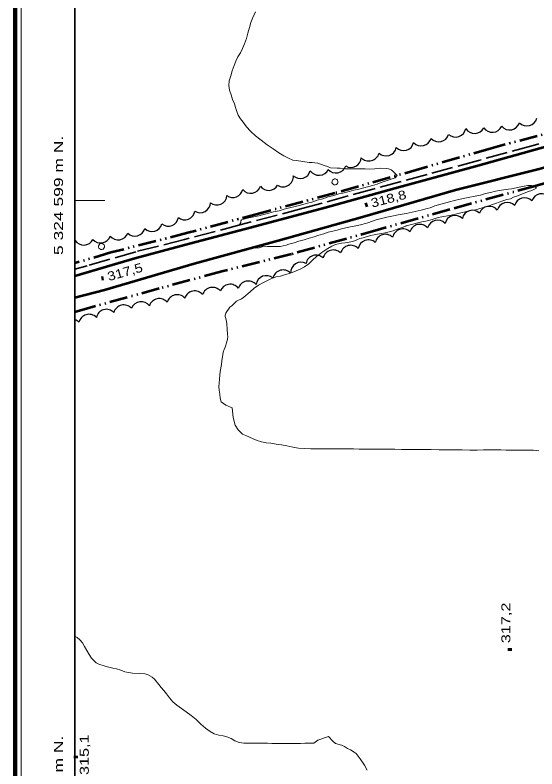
# Model space of a CAD drawing. Extents: x 240591 to 242335, y 5323482 to 5326937.
# Drawn here: x 240590.8 to 240765, y 5324410.4 to 5324661.9 of the extents above; entities that cross this region are included whole.
import ezdxf
from ezdxf.enums import TextEntityAlignment as Align

# ---------------------------------------------------------------- set-up
doc = ezdxf.new("R2010")
doc.units = 0
doc.header["$LTSCALE"] = 1.2
doc.linetypes.add('DASH_DOUBLE_DOT', pattern=[9.2, 5, -1.2, 0.3, -1.2, 0.3, -1.2])
doc.linetypes.add('LONG_DASHED', pattern=[7.5, 6, -1.5])
for name, color, linetype, lineweight in [('2', 7, 'Continuous', 13), ('21', 7, 'Continuous', 53), ('3', 7, 'Continuous', 140), ('36', 7, 'Continuous', 13), ('4', 7, 'DASH_DOUBLE_DOT', 53), ('44', 7, 'Continuous', 25), ('60', 7, 'Continuous', 35), ('61', 7, 'Continuous', 13)]:
    doc.layers.add(name, color=color, linetype=linetype, lineweight=lineweight)

msp = doc.modelspace()

# ---------------------------------------------------------------- linework, layer by layer
at = {"layer": '2', "linetype": 'LONG_DASHED'}
for points in [[(240688.9, 5324612.7), (240686.8, 5324613), (240684.7, 5324613.3), (240683.5, 5324613.5), (240682.1, 5324614.1), (240680.5, 5324614.9), (240678.8, 5324615.9), (240676.9, 5324617.2), (240674.9, 5324618.6), (240672.9, 5324620.1), (240671, 5324621.6), (240669.4, 5324623.1), (240668, 5324624.6), (240666.9, 5324626.1), (240666, 5324627.3), (240665.3, 5324628.5), (240664.8, 5324629.7), (240664.4, 5324631), (240664, 5324632.3), (240663.4, 5324633.7), (240662.9, 5324635.2), (240662.4, 5324636.8), (240662.1, 5324638.4), (240662.3, 5324639.9), (240662.8, 5324641.6), (240663.3, 5324643.3), (240663.9, 5324645), (240664.5, 5324646.5), (240665.2, 5324647.9), (240666, 5324649.3), (240666.7, 5324650.7), (240667.4, 5324652.3), (240668, 5324654), (240668.5, 5324655.8), (240669, 5324657.7), (240669.5, 5324659.4), (240670.2, 5324661.1), (240671, 5324662.9)], [(240659.3, 5324542.9), (240659.7, 5324545.3), (240659.8, 5324546.5), (240660.1, 5324548.6), (240660.3, 5324549.4), (240660.6, 5324550.3), (240660.9, 5324551.1), (240661.5, 5324552.9), (240661.7, 5324553.8), (240661.8, 5324554.5), (240661.7, 5324555.4), (240661.6, 5324557.1), (240661.5, 5324558.8), (240661.4, 5324559.6), (240661.1, 5324560.6), (240660.9, 5324561.3), (240660.9, 5324561.8), (240661.1, 5324562.4), (240661.5, 5324563), (240662, 5324563.7), (240662.5, 5324564.4), (240663.1, 5324564.9), (240663.5, 5324565.2), (240664.7, 5324566.4), (240665.2, 5324566.6)], [(240765.6, 5324516.5), (240763.8, 5324516.7), (240762, 5324516.7), (240760.2, 5324516.7), (240758.4, 5324516.7), (240756.6, 5324516.7), (240754.7, 5324516.7), (240752.9, 5324516.8), (240751, 5324516.8), (240749.2, 5324516.8), (240747.1, 5324516.8), (240745, 5324516.7), (240742.6, 5324516.7), (240740, 5324516.8), (240737.4, 5324516.8), (240734.9, 5324516.8), (240732.3, 5324516.8), (240729.7, 5324516.9), (240727.1, 5324516.9), (240724.6, 5324516.9), (240722.1, 5324516.9), (240719.8, 5324516.9), (240717.6, 5324517), (240715.4, 5324517), (240713.4, 5324517), (240711.4, 5324517), (240709.4, 5324517), (240707.5, 5324517), (240705.6, 5324517), (240703.7, 5324517.1), (240701.8, 5324517.1), (240699.8, 5324517.1), (240697.9, 5324517.1), (240695.8, 5324517.1), (240693.8, 5324517.1), (240691.6, 5324517.2), (240689.5, 5324517.2), (240687.5, 5324517.3), (240685.4, 5324517.4), (240683.5, 5324517.7), (240681.5, 5324518.1), (240679.7, 5324518.5), (240677.9, 5324518.7), (240676.2, 5324519), (240674.6, 5324519.2), (240673.1, 5324519.5), (240671.6, 5324519.9), (240670.3, 5324520.5), (240669, 5324521), (240667.8, 5324521.6), (240666.7, 5324522), (240665.3, 5324523.5), (240664.3, 5324525.1), (240663.6, 5324527.6), (240663.3, 5324530.8), (240661.1, 5324531.7), (240659.6, 5324532.8), (240659.3, 5324534.1), (240659.1, 5324535.4), (240658.9, 5324536.7), (240658.8, 5324537.9), (240658.9, 5324539.1), (240659, 5324540.4), (240659.1, 5324541.7), (240659.3, 5324542.9)], [(240699.7, 5324418.3), (240697.7, 5324418.8), (240696.9, 5324419.6), (240695.4, 5324421.2), (240691.8, 5324420), (240690.5, 5324418.9), (240688.9, 5324418.9), (240687.5, 5324418.9), (240686.1, 5324418.8), (240684.8, 5324418.8), (240683.7, 5324418.8), (240681.5, 5324418.8), (240679.1, 5324418.8), (240677.8, 5324418.8), (240676.5, 5324418.8), (240675.1, 5324418.9), (240673.7, 5324418.9), (240672.1, 5324418.9), (240670.5, 5324418.9), (240668.8, 5324418.9), (240667.2, 5324419), (240665.6, 5324419.2), (240664.2, 5324419.7), (240662.9, 5324420.5), (240661.5, 5324421.1), (240660.2, 5324421.4), (240658.8, 5324421.6), (240657.3, 5324422.1), (240655.9, 5324422.9), (240654.4, 5324424), (240652.8, 5324425.3), (240651.2, 5324426.8), (240649.6, 5324428.2), (240647.9, 5324429.4), (240646.3, 5324430.5), (240644.8, 5324431.6), (240643.5, 5324432.8), (240642.3, 5324434.1), (240641.3, 5324435.4), (240640.4, 5324436.5), (240639.6, 5324437.5), (240638.8, 5324438.5), (240637.3, 5324440.3), (240636.6, 5324441), (240635, 5324441.9), (240634.1, 5324442.1), (240632.2, 5324442.2), (240630, 5324442.3), (240628.7, 5324442.5), (240627.4, 5324442.8), (240626.1, 5324443.3), (240624.7, 5324443.7), (240623.4, 5324444), (240622.1, 5324444.3), (240620.9, 5324444.6), (240618.8, 5324445.3), (240617.9, 5324445.8), (240616.3, 5324447.3), (240615.5, 5324448.5), (240614.8, 5324449.9), (240614, 5324451.2), (240613.3, 5324452.4), (240612.4, 5324453.4), (240611.5, 5324454.2), (240610.8, 5324454.6)], [(240708.3, 5324409.9), (240707.4, 5324411.6), (240706, 5324413.7), (240705.3, 5324414.6), (240704.6, 5324415.5), (240704, 5324416), (240702.8, 5324416.7), (240701.8, 5324417.2), (240700.8, 5324417.8), (240699.7, 5324418.3)]]:
    msp.add_lwpolyline(points, dxfattribs=at)
at = {"layer": '2'}
for points in [[(240712.8, 5324610.8), (240710.8, 5324610.6), (240709.1, 5324610.5), (240707.6, 5324610.6), (240706.2, 5324610.6), (240704.2, 5324610.6), (240702.4, 5324610.6), (240701, 5324610.6), (240699.3, 5324610.8), (240698.3, 5324610.8), (240696.1, 5324610.9), (240695.1, 5324611.3), (240694, 5324611.7), (240691.8, 5324612.5), (240690.9, 5324612.6), (240690, 5324612.7), (240688.9, 5324612.7), (240688.9, 5324612.7)], [(240713, 5324606), (240717.7, 5324607.6), (240718.3, 5324608.3), (240718, 5324608.7), (240717.6, 5324609.1), (240716.8, 5324609.9), (240716.3, 5324610.2), (240715.4, 5324610.6), (240714.8, 5324610.7), (240712.8, 5324610.8)], [(240700.6, 5324602.6), (240702.3, 5324603), (240703.9, 5324603.4), (240705.5, 5324603.8), (240710.1, 5324605), (240711.6, 5324605.5), (240713, 5324606), (240713, 5324606)], [(240666.4, 5324593.6), (240667.2, 5324593.8), (240668.8, 5324594.2), (240670.5, 5324594.5), (240672.1, 5324594.9), (240673.8, 5324595.3), (240675.5, 5324595.8), (240677.1, 5324596.2), (240678.9, 5324596.6), (240680.6, 5324597.1), (240682.4, 5324597.5), (240684.3, 5324598), (240686.1, 5324598.5), (240687.9, 5324599), (240689.8, 5324599.5), (240691.6, 5324600.1), (240693.5, 5324600.6), (240695.3, 5324601.2), (240697.2, 5324601.7), (240698.9, 5324602.2), (240700.6, 5324602.6)], [(240721.3, 5324591.5), (240726.6, 5324592.9), (240727.9, 5324593.1), (240729.2, 5324593.4), (240730.3, 5324593.8), (240732, 5324594.3), (240733.2, 5324594.5), (240735.8, 5324595), (240737.8, 5324595.4), (240740, 5324596), (240743, 5324596.7), (240744.5, 5324596.9), (240746.7, 5324597.5), (240748.2, 5324598), (240751.1, 5324599), (240753.6, 5324599.9), (240754.9, 5324600.3), (240756.1, 5324600.6), (240757.2, 5324601.1), (240758.3, 5324601.5), (240760.7, 5324602.4), (240762.2, 5324603), (240763.3, 5324603.3), (240764.8, 5324604.1), (240764.4, 5324604.6), (240763.9, 5324604.9), (240763.2, 5324605), (240761.9, 5324605), (240760.7, 5324604.8), (240759, 5324604.4), (240756.5, 5324603.9), (240755.5, 5324603.8), (240753.1, 5324603.4), (240751.1, 5324603.1), (240749.5, 5324602.7), (240747.8, 5324602.3), (240746.1, 5324601.8), (240744.4, 5324601.5), (240742, 5324601), (240739.4, 5324600.4), (240737.5, 5324600), (240735.8, 5324599.6), (240732.9, 5324598.8), (240730.9, 5324598.2), (240729.3, 5324597.6), (240728.3, 5324597.3), (240726.3, 5324596.8), (240723.3, 5324596.1), (240721.3, 5324595.7), (240718.7, 5324595.2), (240717.1, 5324594.9), (240714.9, 5324594.4), (240712.7, 5324593.9), (240711.3, 5324593.6), (240708.5, 5324592.6)], [(240665.6, 5324591.8), (240666.1, 5324592.7), (240666.2, 5324593.2), (240666.4, 5324593.6)], [(240708.5, 5324592.6), (240707.8, 5324592.3), (240706.1, 5324591.9), (240704.5, 5324591.6), (240702.8, 5324591.2), (240701.2, 5324590.9), (240699.7, 5324590.5), (240698.3, 5324590.1), (240696.8, 5324589.8), (240695.3, 5324589.4), (240693.8, 5324588.9), (240692.2, 5324588.4), (240690.6, 5324587.9), (240688.9, 5324587.4), (240687.3, 5324586.9), (240685.5, 5324586.4), (240683.9, 5324585.9), (240682.2, 5324585.4), (240681.3, 5324585.1)], [(240665.2, 5324566.6), (240666.4, 5324567.2), (240667.1, 5324567.7), (240669.3, 5324569.5), (240670.6, 5324570.7), (240672, 5324571.7), (240673.5, 5324572.5), (240675, 5324573.3), (240676.4, 5324574), (240677.9, 5324574.5), (240679.4, 5324574.8), (240680.7, 5324575.2), (240682, 5324575.5), (240683.3, 5324576), (240684.6, 5324576.5), (240686, 5324577.1), (240687.4, 5324577.9), (240688.8, 5324578.9), (240690.1, 5324580.1), (240691.4, 5324581.3), (240692.7, 5324582.3), (240694, 5324583.2), (240695.2, 5324584), (240696.5, 5324584.8), (240697.7, 5324585.3), (240698.7, 5324585.6), (240699.7, 5324585.8), (240701, 5324585.9), (240702.3, 5324586.1), (240703.4, 5324586.3), (240704.1, 5324586.6), (240704.9, 5324586.9), (240705.9, 5324587.3), (240707, 5324587.6), (240709.4, 5324588.3), (240710.6, 5324588.5), (240711.8, 5324588.8), (240713.1, 5324589), (240714.3, 5324589.2), (240715.6, 5324589.5), (240717, 5324589.9), (240718.3, 5324590.4), (240719.7, 5324590.9), (240721.2, 5324591.4), (240721.3, 5324591.5)], [(240681.3, 5324585.1), (240679.3, 5324584.6), (240678.2, 5324584.6), (240675.1, 5324584.6), (240673.3, 5324584.5), (240672.3, 5324584.2), (240671, 5324584.1), (240670, 5324584.2)]]:
    msp.add_lwpolyline(points, dxfattribs=at)
at = {"layer": '21'}
for points in [[(240910.4, 5324661.9), (240907.2, 5324657.1), (240903.5, 5324655.1), (240884.6, 5324649.7), (240863.1, 5324644), (240840.3, 5324637.7), (240816.3, 5324631), (240792.5, 5324624.6), (240768.7, 5324618.1), (240744.5, 5324611.3), (240717.6, 5324604), (240694.3, 5324597.5), (240669.7, 5324591), (240649, 5324585.6), (240630.8, 5324580.6), (240610.8, 5324574.8)], [(240941.8, 5324658.1), (240924.9, 5324653.5), (240903.5, 5324648.3), (240880.9, 5324642), (240862.1, 5324636.8), (240839.1, 5324630.8), (240816.2, 5324624.3), (240790.6, 5324617.6), (240765.7, 5324610.5), (240737.8, 5324603.5), (240706.7, 5324594.4), (240678.6, 5324586.6), (240650.6, 5324578.9), (240620.6, 5324570.1), (240610.8, 5324567.5)]]:
    msp.add_lwpolyline(points, dxfattribs=at)
at = {"layer": '21', "linetype": 'LONG_DASHED', "lineweight": 35}
msp.add_lwpolyline([(240907.5, 5324657.5), (240891.3, 5324653.5), (240869.1, 5324647.1), (240846.8, 5324641.2), (240825.2, 5324635.1), (240805.8, 5324630), (240782.9, 5324624), (240763.7, 5324618.3), (240745.5, 5324613.4), (240728.3, 5324608.7), (240710.6, 5324603.9), (240687, 5324597.4), (240666.3, 5324592), (240647.4, 5324587), (240631.1, 5324582.9), (240614.9, 5324578.2), (240610.8, 5324577.1)], dxfattribs=at)
at = {"layer": '3'}
for p, q in [((240707.6, 5324598.5), (240708.4, 5324598.7)), ((240619.6, 5324574), (240620.3, 5324574.1)), ((240755.9, 5324449.8), (240755.9, 5324450.6)), ((240611.1, 5324413.9), (240611.1, 5324414.7))]:
    msp.add_line(p, q, dxfattribs=at)
at = {"layer": '36'}
for centre in [(240697.553, 5324606.21), (240619.653, 5324584.66)]:
    msp.add_ellipse(centre, major_axis=(0.23, 0.973), ratio=0.999999, dxfattribs=at)
at = {"layer": '4'}
for points in [[(240836.6, 5324641.3), (240828.9, 5324639.2), (240802.5, 5324631.8), (240775.7, 5324624.3), (240749.7, 5324617.4), (240726.6, 5324610.7), (240697.5, 5324602.4), (240672.5, 5324595.7), (240648.5, 5324589.2), (240622.8, 5324582.6), (240610.8, 5324579.1)], [(240891.4, 5324640), (240870.4, 5324634), (240844.1, 5324626.5), (240817.1, 5324618.9), (240790.6, 5324612.2), (240764.4, 5324604.8), (240735.9, 5324597), (240712, 5324590.2), (240683.1, 5324582.1), (240659.8, 5324576.3), (240638.9, 5324570.6), (240615.8, 5324564.2), (240610.8, 5324562.7)]]:
    msp.add_lwpolyline(points, dxfattribs=at)
at = {"layer": '44'}
for centre, radius, start, end in [((240755.847, 5324627.004), 3.454, 220.73412, 342.4073), ((240761.641, 5324628.329), 3.445, 223.44433, 345.04401), ((240750.105, 5324626.174), 3.434, 213.47113, 335.5018), ((240726.327, 5324621.648), 3.436, 222.65471, 344.67789), ((240732.209, 5324623.026), 3.439, 221.66493, 343.6819), ((240714.646, 5324618.32), 3.442, 226.81669, 348.60734), ((240720.442, 5324620.089), 3.444, 225.30826, 347.10554), ((240708.879, 5324616.708), 3.527, 223.50122, 345.24771), ((240749.049, 5324594.637), 3.435, 38.16549, 160.03767), ((240737.649, 5324591.603), 3.428, 44.83478, 166.89857), ((240743.449, 5324593.316), 3.442, 46.44647, 168.19335), ((240731.821, 5324590.012), 3.436, 43.58069, 165.18684), ((240630.803, 5324591.513), 3.384, 224.52286, 346.27637), ((240636.532, 5324593.055), 3.385, 223.83731, 345.55118), ((240725.91, 5324588.586), 3.466, 41.65759, 163.33842), ((240714.41, 5324585.26), 3.458, 45.82825, 167.80614), ((240650.741, 5324566.384), 3.46, 40.04406, 162.05594), ((240621.306, 5324560.236), 3.457, 44.7735, 166.88311), ((240615.496, 5324558.576), 3.456, 45.00743, 166.88337)]:
    msp.add_arc(centre, radius, start, end, dxfattribs=at)
for centre, major_axis, ratio, start_param, end_param in [((240737.818, 5324624.608), (0.805, -3.344), 0.999496, 5.3107365, 7.4373041), ((240744.139, 5324625.816), (-0.948, -3.328), 0.999962, 5.5459053, 7.6715298), ((240702.909, 5324614.445), (3.085, 1.472), 0.996494, 3.7234636, 5.7879495), ((240692.194, 5324611.833), (0.274, -3.432), 0.998203, 5.2184223, 7.3389761), ((240697.902, 5324612.591), (3.364, 0.565), 0.994679, 3.6836735, 5.7971941), ((240680.259, 5324607.991), (2.555, 2.282), 0.996477, 3.4216263, 5.6333748), ((240686.007, 5324610.742), (3.422, 0.029), 0.99411, 3.9501574, 6.0336903), ((240675.455, 5324606.78), (3.331, -0.79), 0.993392, 4.0081849, 5.999164), ((240663.501, 5324604.291), (3.337, 0.364), 0.98151, 3.9710514, 5.9767949), ((240669.434, 5324605.851), (1.115, 3.255), 0.999984, 2.5950124, 4.7227985), ((240658.161, 5324601.814), (3.286, 0.715), 0.982576, 3.8110921, 6.0095524), ((240760.869, 5324597.487), (-0.918, 3.31), 0.998748, 5.2168916, 7.3389655), ((240766.583, 5324598.818), (-0.653, 3.372), 0.999861, 5.220941, 7.3452499), ((240652.642, 5324599.313), (1.193, -3.162), 0.999754, 5.3459419, 7.4746594), ((240755.081, 5324595.923), (-0.865, -3.323), 0.999983, 2.5977854, 4.7208653), ((240647.45, 5324596.94), (1.229, -3.15), 0.999977, 5.2221378, 7.3456491), ((240641.961, 5324594.809), (1.035, -3.214), 0.998784, 5.2795869, 7.4004742), ((240720.215, 5324587.062), (-1.057, 3.297), 0.999651, 5.2165586, 7.3467332), ((240619.35, 5324589.194), (0.64, -3.314), 0.999994, 5.2177698, 7.3488336), ((240625.2, 5324590.264), (0.573, -3.333), 0.999977, 5.217151, 7.3449439), ((240613.709, 5324588.521), (1.512, 3.041), 0.999983, 2.5967732, 4.7192156), ((240702.801, 5324581.591), (0.292, 3.46), 0.999962, 5.5513125, 7.6733964), ((240708.74, 5324583.399), (-1.146, 3.262), 0.999995, 5.2216236, 7.3504311), ((240697.016, 5324580.046), (-0.829, 3.361), 0.997916, 5.2593065, 7.384147), ((240691.282, 5324578.321), (-0.604, 3.397), 0.999764, 5.3507788, 7.4799001), ((240686.23, 5324575.964), (-1.838, 2.937), 0.999995, 5.2211201, 7.3479114), ((240674.675, 5324571.478), (-1.101, 3.282), 0.998505, 5.271158, 7.3938141), ((240680.278, 5324573.308), (-0.976, 3.387), 0.994578, 5.2109651, 7.3334567), ((240668.628, 5324569.671), (-2.567, -2.34), 0.999995, 3.1179432, 5.2433464), ((240656.69, 5324567.555), (-0.693, 3.395), 0.999951, 5.2199661, 7.3432122), ((240662.562, 5324568.591), (-0.327, 3.452), 0.998689, 5.2721545, 7.4003751), ((240638.942, 5324563.81), (0.141, 3.465), 0.999929, 5.4590566, 7.583862), ((240644.904, 5324565.11), (-0.683, 3.397), 0.997226, 5.2562498, 7.3783033), ((240627.091, 5324561.698), (-0.477, 3.438), 0.999504, 5.3114827, 7.4324593), ((240632.884, 5324562.784), (-0.298, 3.447), 0.998681, 5.2732326, 7.399385), ((240609.644, 5324556.955), (-0.895, 3.345), 0.998602, 5.2193973, 5.6684215)]:
    msp.add_ellipse(centre, major_axis=major_axis, ratio=ratio, start_param=start_param, end_param=end_param, dxfattribs=at)
at = {"layer": '60', "lineweight": 158}
msp.add_lwpolyline([(242321.7, 5323482.5), (240590.8, 5323482.5), (240590.8, 5326907.9), (242321.7, 5326907.9)], close=True, dxfattribs=at)
at = {"layer": '60', "lineweight": 13}
msp.add_lwpolyline([(240592.8, 5323484.5), (240592.8, 5326905.9), (242319.7, 5326905.9), (242319.7, 5323484.5)], close=True, dxfattribs=at)
at = {"layer": '60'}
msp.add_lwpolyline([(240610.8, 5326369.9), (242301.7, 5326369.9), (242301.7, 5323502.5), (240610.8, 5323502.5)], close=True, dxfattribs=at)
at = {"layer": '61'}
msp.add_line((240610.8, 5324600), (240620.8, 5324600), dxfattribs=at)

# ---------------------------------------------------------------- texts
at = {"layer": '3'}
for s, rotation, width, p in [('318,8', 14.783, 1.2, (240710, 5324597.6)), ('317,5', 15.739, 1.2, (240622.1, 5324573.1)), ('317,2', 90, 1.35, (240756.1, 5324452.3))]:
    msp.add_text(s, height=3, rotation=rotation, dxfattribs=dict(at, width=width)).set_placement(p)
at = {"layer": '3', "width": 1.35}
msp.add_text('315,1', height=3, rotation=90, dxfattribs=at).set_placement((240615.4, 5324415.1), align=Align.CENTER)
at = {"layer": '61', "width": 1.45}
for s, p in [('5 324 599 m N.', (240606.8, 5324601.7)), ('5 324 400 m N.', (240606.8, 5324401.55))]:
    msp.add_text(s, height=3, rotation=90, dxfattribs=at).set_placement(p, align=Align.CENTER)

doc.saveas('drawing.dxf')
